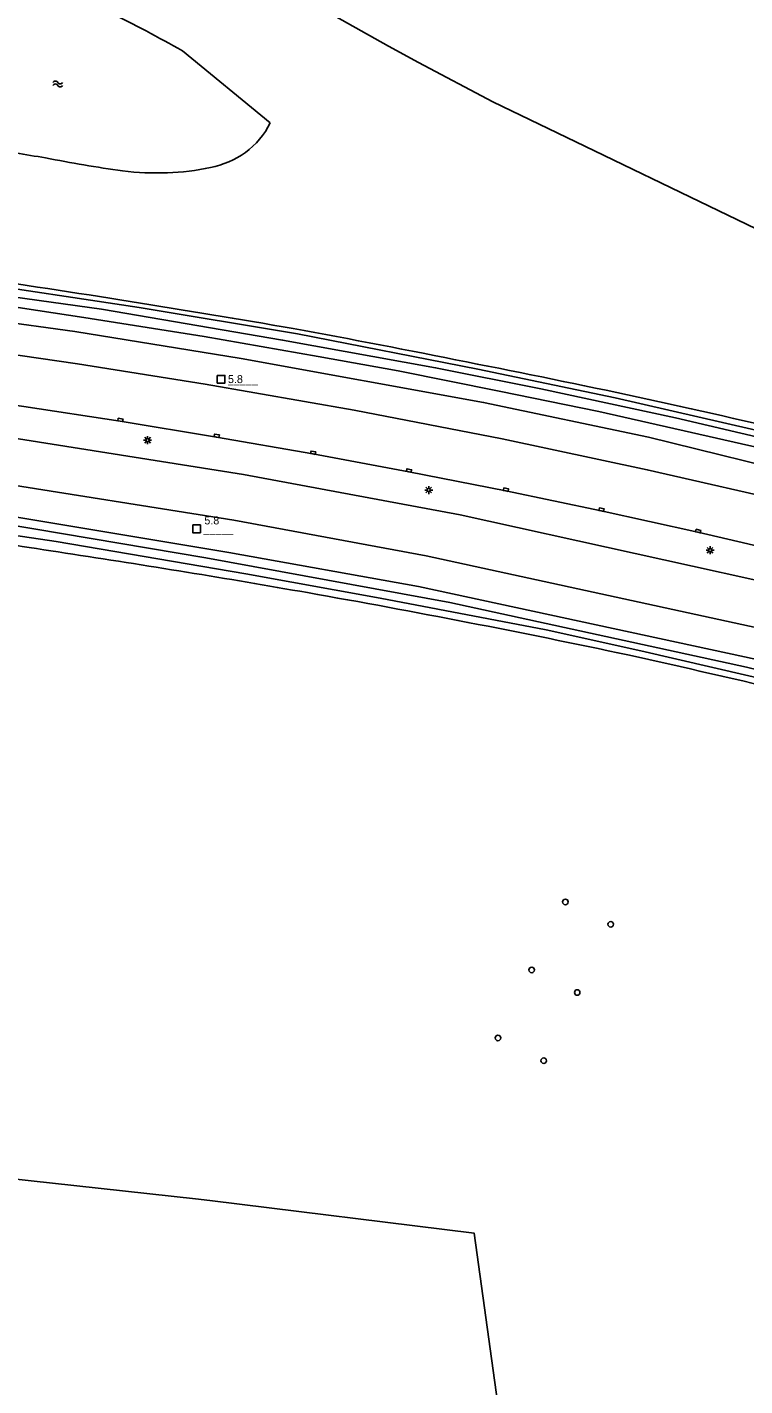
# Model space of a CAD drawing. Extents: x 133000 to 136000, y 400500 to 403500.
# Drawn here: x 134302.6 to 134414.6, y 401009.2 to 401221.4 of the extents above; entities that cross this region are included whole.
import ezdxf

# ---------------------------------------------------------------- set-up
doc = ezdxf.new("R2010")
doc.units = 0
for name, color, linetype in [('gg-afsc-draadraster', 7, 'Continuous'), ('gg-afsc-erfafscheiding', 7, 'Continuous'), ('gg-bbg-hoogspanningsmast', 7, 'Continuous'), ('gg-knt-bronhoudergrens', 7, 'Continuous'), ('gg-knt-verharding', 7, 'Continuous'), ('gg-kntw-bovenkant insteek waterloop', 7, 'Continuous'), ('gg-kntw-waterlijn', 7, 'Continuous'), ('gt-anno-nummer hm paal', 7, 'Continuous'), ('gt-symb-hm paal', 7, 'Continuous'), ('gt-symb-kolk', 7, 'Continuous'), ('gt-symb-lichtmast', 7, 'Continuous'), ('gt-symb-watersymbool', 7, 'Continuous')]:
    doc.layers.add(name, color=color, linetype=linetype)

# ---------------------------------------------------------------- blocks, each defined once
blk = doc.blocks.new('gt0-LMAST')
at = {"layer": 'gt-symb-lichtmast'}
for p, q in [((-0.18, 0.17), (-0.45, 0.44)), ((-0.01, 0.25), (-0.01, 0.62)), ((0.17, 0.17), (0.44, 0.44)), ((-0.26, 0), (-0.63, 0)), ((-0.18, -0.18), (-0.45, -0.45)), ((-0.01, -0.25), (-0.01, -0.63)), ((0.44, -0.45), (0.17, -0.18)), ((0.24, 0), (0.62, 0))]:
    blk.add_line(p, q, dxfattribs=at)
blk.add_circle((-0.01, 0), 0.25, dxfattribs=at)
blk = doc.blocks.new('gt0-WA')
at = {"layer": 'gt-symb-watersymbool'}
for centre, start, end in [((-0.32, 0.02), 28.0725, 151.9275), ((0.43, 0.42), 208.0725, 331.9275), ((-0.32, -0.43), 28.0725, 151.9275), ((0.43, -0.03), 208.0725, 331.9275)]:
    blk.add_arc(centre, 0.425, start, end, dxfattribs=at)
blk = doc.blocks.new('gt0-HMpaal')
at = {"layer": 'gt-symb-hm paal'}
blk.add_lwpolyline([(-0.6, 0.6), (0.6, 0.6), (0.6, -0.6), (-0.6, -0.6)], close=True, dxfattribs=at)
blk = doc.blocks.new('gt0-KOLK')
at = {"layer": 'gt-symb-kolk'}
blk.add_lwpolyline([(0, 0), (0.38, 0), (0.38, 0.4), (-0.37, 0.4), (-0.37, 0), (0, 0)], dxfattribs=at)

msp = doc.modelspace()

# ---------------------------------------------------------------- linework, layer by layer
at = {"layer": 'gg-afsc-draadraster'}
for points in [[(134227.91, 401050.08), (134265.62, 401045.32), (134328.85, 401038.44), (134331.09, 401038.17)], [(134331.09, 401038.17), (134372.35, 401033.04), (134376.47, 401003.34)]]:
    msp.add_lwpolyline(points, dxfattribs=at)
at = {"layer": 'gg-afsc-erfafscheiding'}
for centre, radius, start, end in [((134113.9, 399920.88), 1274.22, 80.75286, 81.92582), ((134119.09, 399894.22), 1299.73, 80.03067, 81.16742), ((134078.36, 399720.93), 1477.49, 78.57088, 79.63857), ((134057.91, 399574.37), 1625.22, 77.92262, 78.88788), ((134072.2, 399670.34), 1528.4, 76.67823, 77.69392)]:
    msp.add_arc(centre, radius, start, end, dxfattribs=at)
at = {"layer": 'gg-bbg-hoogspanningsmast'}
for centre, start, end in [((134386.58, 401084.78), 0, 180), ((134386.58, 401084.78), 180, 360), ((134393.66, 401081.29), 0, 180), ((134393.66, 401081.29), 180, 0), ((134381.32, 401074.16), 0, 180), ((134381.32, 401074.16), 180, 0), ((134388.43, 401070.64), 0.1329, 180.1329), ((134388.43, 401070.64), 180.1329, 0.1329), ((134376.06, 401063.54), 0, 180), ((134376.06, 401063.54), 180, 360), ((134383.2, 401059.99), 0, 180), ((134383.2, 401059.99), 180, 360)]:
    msp.add_arc(centre, 0.431, start, end, dxfattribs=at)
at = {"layer": 'gg-knt-bronhoudergrens'}
msp.add_lwpolyline([(134350.42, 401223.21), (134358.95, 401218.45), (134363.67, 401215.89), (134375.27, 401209.74), (134391.14, 401202.09), (134407.5, 401194.19), (134416.37, 401189.91), (134432.5, 401182.18), (134439.07, 401179.03), (134443.53, 401176.9), (134449.1, 401175.39), (134455.72, 401173.67), (134463.5, 401171.77), (134475.84, 401168.64), (134478.85, 401167.88), (134480.99, 401167.54), (134482.96, 401168.12), (134484.29, 401171.44), (134485.88, 401179.3), (134488.96, 401194.42), (134493.48, 401212.79), (134495.01, 401217.94), (134496.23, 401222.02)], dxfattribs=at)
at = {"layer": 'gg-knt-verharding'}
for points in [[(134469.21, 401135.11), (134447.39, 401140.88), (134423.55, 401146.77), (134399.36, 401152.28), (134376.7, 401157.1), (134353.62, 401161.58), (134330.35, 401165.64), (134310.39, 401168.83), (134289.62, 401171.85), (134268.79, 401174.48), (134246.37, 401177.06), (134217.07, 401179.86)], [(134466.25, 401127.76), (134452.28, 401131.5), (134437.23, 401135.37), (134422.21, 401139.05), (134407.27, 401142.51), (134392.18, 401145.84), (134377.26, 401148.96), (134362.12, 401151.96), (134347.16, 401154.74), (134332.12, 401157.39), (134317.08, 401159.86), (134302.02, 401162.15), (134287.1, 401164.29), (134272.17, 401166.21), (134257.18, 401167.98), (134242.13, 401169.67), (134227.09, 401171.15), (134213.26, 401172.35)], [(134210.75, 401167.66), (134244.46, 401164.38), (134297.88, 401157.65), (134336.32, 401151.51), (134370.15, 401145.23), (134424.79, 401133.18), (134461.82, 401123.69), (134464.32, 401122.98)], [(134207.2, 401160.4), (134239.36, 401157.47), (134296.09, 401150.56), (134334.84, 401144.39), (134364.84, 401138.82), (134422.97, 401126.18), (134459.31, 401116.9), (134461.61, 401116.24)]]:
    msp.add_lwpolyline(points, dxfattribs=at)
at = {"layer": 'gg-kntw-bovenkant insteek waterloop'}
msp.add_line((134326.8, 401217.7), (134340.5, 401206.45), dxfattribs=at)
for points in [[(134250.29, 401187.03), (134268.78, 401184.74), (134292.35, 401181.76), (134320.03, 401177.63), (134344.74, 401173.49), (134372.9, 401167.97), (134394.37, 401163.49), (134420.17, 401157.59), (134446.53, 401151.43), (134471.05, 401144.79), (134484.11, 401141.22)], [(134471.03, 401139.63), (134450.12, 401145.22), (134425.75, 401150.92), (134399.54, 401157.37), (134373.81, 401162.78), (134335.94, 401169.63), (134309.99, 401173.85), (134284.23, 401177.41), (134257.86, 401180.92), (134242.23, 401183.14)], [(134459.81, 401111.77), (134458.09, 401112.27), (134421.79, 401121.48), (134363.64, 401134.02), (134334.02, 401139.35), (134295.88, 401145.73), (134239.37, 401152.4), (134229.98, 401153.54)]]:
    msp.add_lwpolyline(points, dxfattribs=at)
for centre, radius, start, end in [((134200.83, 400993.95), 256.77, 60.6207, 63.5064), ((134328.98, 401212.1), 12.83, 306.6681, 333.8618), ((134326.41, 401343.62), 144.16, 257.8677, 261.6319), ((134328.03, 401214.48), 15.33, 281.8713, 304.2117), ((134351.73, 401437.74), 241.24, 258.933, 261.8303), ((134322.77, 401242.23), 43.6, 262.9971, 272.203), ((134324, 401230.42), 31.76, 270.7965, 283.0641), ((134060.29, 399570.12), 1588.65, 81.01043, 82.3253), ((134082.69, 399636.23), 1519.89, 80.0115, 81.45499), ((134086.42, 399662.13), 1493.74, 78.02493, 79.98001), ((133998.67, 399335.2), 1831.85, 75.79031, 77.46185)]:
    msp.add_arc(centre, radius, start, end, dxfattribs=at)
at = {"layer": 'gg-kntw-waterlijn'}
for points in [[(134483.06, 401138.45), (134471.21, 401141.9), (134454.43, 401146.44), (134436.36, 401151.32), (134414.08, 401156.35), (134391.8, 401161.38), (134376.26, 401164.53), (134360.47, 401167.74), (134348, 401169.94), (134330.17, 401173.08), (134311.43, 401176.07), (134293.9, 401178.73), (134272.1, 401181.48), (134257.38, 401183.34), (134241.65, 401184.98), (134241.86, 401186.44)], [(134241.86, 401186.44), (134250.32, 401185.76), (134272.58, 401183.14), (134314.15, 401177.34), (134342.44, 401172.53), (134366.31, 401168.2), (134382.77, 401164.89), (134403.77, 401160.37), (134419.05, 401156.78), (134438.77, 401152.15), (134452.61, 401148.55), (134476.13, 401142.14), (134483.55, 401140.12)], [(134294.59, 401144.56), (134330.46, 401138.52), (134368.53, 401131.53), (134414.87, 401121.42), (134439, 401115.56), (134467.18, 401107.81), (134467.25, 401107.79)], [(134467.01, 401106.96), (134464.73, 401107.62), (134448.59, 401111.95), (134420.84, 401118.79), (134398.36, 401123.99), (134383.58, 401127.26), (134357.68, 401132.2), (134336.68, 401136.02), (134307.08, 401141.09), (134286.68, 401144.07)]]:
    msp.add_lwpolyline(points, dxfattribs=at)

# ---------------------------------------------------------------- block references
at = {"layer": 'gt-symb-hm paal'}
for p in [(134332.83, 401166.42), (134329.01, 401143.05)]:
    msp.add_blockref('gt0-HMpaal', p, dxfattribs=at)
at = {"layer": 'gt-symb-kolk'}
for p, rotation in [((134317.08, 401159.86), -9.321060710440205), ((134332.12, 401157.39), -10.01793447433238), ((134347.16, 401154.74), -10.54573436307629), ((134362.12, 401151.96), -11.186329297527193), ((134377.26, 401148.96), -11.826703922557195), ((134392.18, 401145.84), -12.410774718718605), ((134407.27, 401142.51), -13.063337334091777)]:
    msp.add_blockref('gt0-KOLK', p, dxfattribs=dict(at, rotation=rotation))
at = {"layer": 'gt-symb-lichtmast'}
for p in [(134321.36, 401156.9), (134365.25, 401149.11), (134409.18, 401139.72)]:
    msp.add_blockref('gt0-LMAST', p, dxfattribs=at)
at = {"layer": 'gt-symb-watersymbool'}
msp.add_blockref('gt0-WA', (134307.28, 401212.53), dxfattribs=at)

# ---------------------------------------------------------------- texts
at = {"layer": 'gt-anno-nummer hm paal'}
for p in [(134333.91, 401165.81), (134330.22, 401143.74)]:
    msp.add_text('5.8', height=1.25, dxfattribs=at).set_placement(p)
at = {"layer": 'gt-symb-hm paal'}
for p in [(134333.91, 401165.81), (134330.09, 401142.44)]:
    msp.add_text('_____', height=1.25, dxfattribs=at).set_placement(p)

doc.saveas('drawing.dxf')
